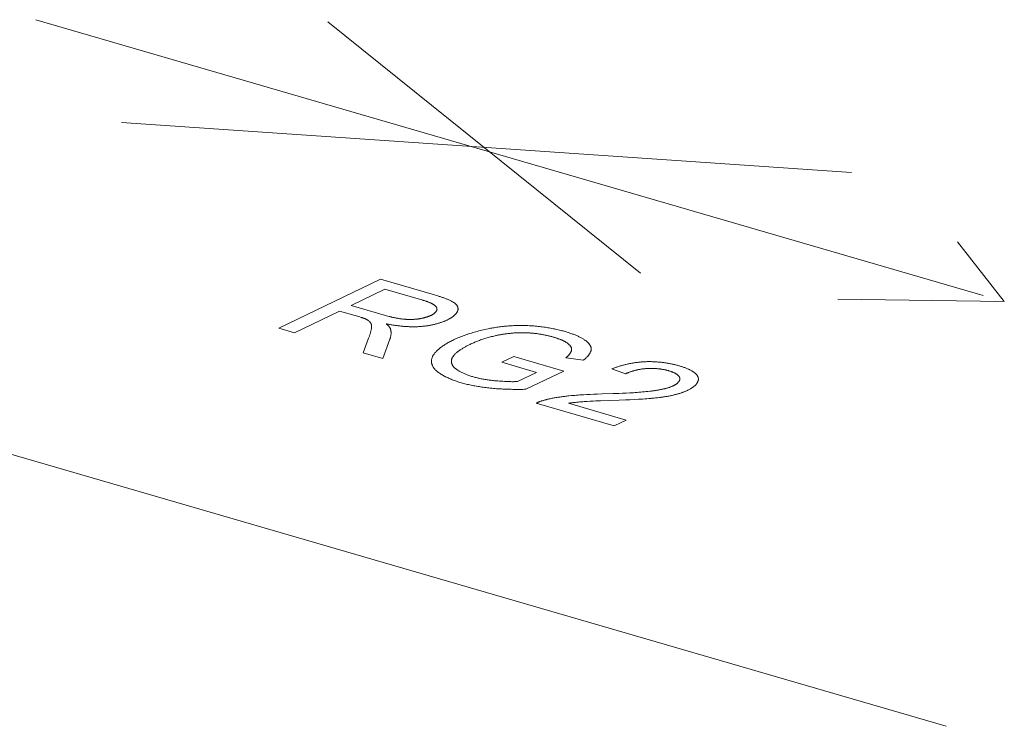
# Model space of a CAD drawing. Header units: millimetres. Extents: x 3925 to 5043, y -86 to 778.
# Tile 264 of 439: x 4915.62 to 4919.28, y 158.79 to 161.41. Entities that reach past the tile are written whole.
import ezdxf

# ---------------------------------------------------------------- set-up
doc = ezdxf.new("R2010")
doc.units = ezdxf.units.MM
doc.header["$LTSCALE"] = 46.255
doc.layers.add('H30K-TOP-COVDXF_CONTINUOUS_LINE', color=7, linetype='CONTINUOUS')

msp = doc.modelspace()

# ---------------------------------------------------------------- linework, layer by layer
at = {"layer": 'H30K-TOP-COVDXF_CONTINUOUS_LINE', "color": 7, "linetype": 'Continuous', "lineweight": 0}
for p, q in [((4915.683, 161.4093), (4919.2008, 160.3861)), ((4916.7677, 161.401), (4917.9279, 160.4684)), ((4918.7116, 160.8426), (4916.0007, 161.0279)), ((4919.1045, 160.5855), (4919.2787, 160.3635)), ((4913.3925, 160.4363), (4919.0631, 158.7869)), ((4916.585, 160.2639), (4916.9631, 160.4461)), ((4916.9631, 160.4461), (4917.1632, 160.3879)), ((4916.9793, 160.4091), (4916.8542, 160.3488)), ((4917.1632, 160.3879), (4917.1692, 160.3861)), ((4917.1692, 160.3861), (4917.1751, 160.3843)), ((4916.8542, 160.3488), (4916.9809, 160.312)), ((4919.2787, 160.3635), (4918.661, 160.3717)), ((4916.8108, 160.3279), (4916.6429, 160.247)), ((4916.8858, 160.3062), (4916.8108, 160.3279)), ((4916.8883, 160.3054), (4916.8858, 160.3062)), ((4916.9809, 160.312), (4916.9854, 160.3107)), ((4916.9854, 160.3107), (4916.99, 160.3094)), ((4916.99, 160.3094), (4916.9947, 160.3081)), ((4916.6429, 160.247), (4916.585, 160.2639)), ((4916.898, 160.1729), (4916.9187, 160.2276)), ((4916.9975, 160.2234), (4916.9708, 160.1517)), ((4916.9708, 160.1517), (4916.898, 160.1729)), ((4917.4129, 160.1377), (4917.4573, 160.1591)), ((4917.4573, 160.1591), (4917.643, 160.1052)), ((4917.7159, 160.1454), (4917.6513, 160.1546)), ((4917.5417, 160.1002), (4917.4129, 160.1377)), ((4917.4713, 160.0663), (4917.5417, 160.1002)), ((4917.643, 160.1052), (4917.5027, 160.0376)), ((4917.8717, 160.0948), (4917.8213, 160.1132)), ((4917.3931, 160.069), (4917.3989, 160.0685)), ((4917.3989, 160.0685), (4917.4048, 160.068)), ((4917.4048, 160.068), (4917.4107, 160.0676)), ((4917.4107, 160.0676), (4917.4167, 160.0672)), ((4917.4167, 160.0672), (4917.4226, 160.0668)), ((4917.7031, 160.0167), (4917.7158, 160.0175)), ((4917.7158, 160.0175), (4917.7286, 160.0182)), ((4917.7286, 160.0182), (4917.7414, 160.0188)), ((4917.7414, 160.0188), (4917.7542, 160.0194)), ((4917.7542, 160.0194), (4917.767, 160.0199)), ((4917.767, 160.0199), (4917.7862, 160.0205)), ((4917.7862, 160.0205), (4917.8267, 160.0217)), ((4917.8267, 160.0217), (4917.8472, 160.0224)), ((4917.8472, 160.0224), (4917.8609, 160.0229)), ((4917.8609, 160.0229), (4917.8746, 160.0235)), ((4917.8746, 160.0235), (4917.8882, 160.0242)), ((4917.8882, 160.0242), (4917.9018, 160.025)), ((4917.8301, 159.9017), (4917.5407, 159.9859)), ((4917.6601, 159.9857), (4917.8748, 159.9232)), ((4917.6918, 159.9898), (4917.6865, 159.9892)), ((4917.6972, 159.9903), (4917.6918, 159.9898)), ((4917.7026, 159.9907), (4917.6972, 159.9903)), ((4917.708, 159.9912), (4917.7026, 159.9907)), ((4917.7408, 159.9933), (4917.7298, 159.9927)), ((4917.7517, 159.9938), (4917.7408, 159.9933)), ((4917.7627, 159.9942), (4917.7517, 159.9938)), ((4917.7792, 159.9948), (4917.7627, 159.9942)), ((4917.8121, 159.9959), (4917.7792, 159.9948)), ((4917.8491, 159.9972), (4917.8121, 159.9959)), ((4917.8728, 159.9981), (4917.8491, 159.9972)), ((4917.8886, 159.9988), (4917.8728, 159.9981)), ((4917.9043, 159.9996), (4917.8886, 159.9988)), ((4917.9201, 160.0005), (4917.9043, 159.9996)), ((4917.9358, 160.0015), (4917.9201, 160.0005)), ((4917.9839, 160.0057), (4917.9772, 160.005)), ((4917.9906, 160.0064), (4917.9839, 160.0057)), ((4917.9973, 160.0072), (4917.9906, 160.0064)), ((4917.8748, 159.9232), (4917.8301, 159.9017))]:
    msp.add_line(p, q, dxfattribs=at)
for points in [[(4917.1718, 160.3398), (4917.1714, 160.3406), (4917.171, 160.3415), (4917.1705, 160.3424), (4917.1699, 160.3433), (4917.1693, 160.3441), (4917.1686, 160.3449), (4917.1679, 160.3458), (4917.167, 160.3466), (4917.1662, 160.3474), (4917.1652, 160.3482), (4917.1642, 160.349), (4917.1632, 160.3498), (4917.1621, 160.3506), (4917.161, 160.3514), (4917.1598, 160.3521), (4917.1585, 160.3529), (4917.1572, 160.3536), (4917.1559, 160.3544), (4917.1545, 160.3551), (4917.1531, 160.3558), (4917.1517, 160.3565), (4917.1502, 160.3572), (4917.1487, 160.3579), (4917.1472, 160.3586), (4917.1456, 160.3593), (4917.144, 160.3599), (4917.1424, 160.3606), (4917.1407, 160.3612), (4917.139, 160.3619), (4917.1373, 160.3625), (4917.1356, 160.3631), (4917.1339, 160.3637), (4917.1322, 160.3643), (4917.1304, 160.3649), (4917.1286, 160.3655), (4917.1268, 160.3661), (4917.125, 160.3666), (4917.1233, 160.3672), (4917.1215, 160.3677), (4917.1196, 160.3683), (4916.9793, 160.4091)], [(4917.1751, 160.3843), (4917.181, 160.3825), (4917.1839, 160.3815), (4917.1868, 160.3806), (4917.1897, 160.3796), (4917.1925, 160.3787), (4917.1953, 160.3777), (4917.1981, 160.3767), (4917.2009, 160.3757), (4917.2036, 160.3747), (4917.2063, 160.3737), (4917.2089, 160.3726), (4917.2115, 160.3716), (4917.214, 160.3705), (4917.2165, 160.3694), (4917.2189, 160.3683), (4917.2213, 160.3672), (4917.2236, 160.3661), (4917.2258, 160.3649), (4917.228, 160.3637), (4917.2301, 160.3625), (4917.2322, 160.3613), (4917.2342, 160.3601), (4917.2361, 160.3589)], [(4917.1502, 160.312), (4917.1515, 160.3126), (4917.1528, 160.3133), (4917.154, 160.314), (4917.1553, 160.3147), (4917.1564, 160.3154), (4917.1576, 160.3161), (4917.1587, 160.3168), (4917.1598, 160.3176), (4917.1608, 160.3183), (4917.1618, 160.3191), (4917.1627, 160.3198), (4917.1636, 160.3206), (4917.1645, 160.3214), (4917.1653, 160.3221), (4917.1661, 160.3229), (4917.1669, 160.3237), (4917.1676, 160.3245), (4917.1682, 160.3253), (4917.1688, 160.3261), (4917.1694, 160.3269), (4917.1699, 160.3278), (4917.1704, 160.3286), (4917.1708, 160.3294), (4917.1712, 160.3302), (4917.1715, 160.331), (4917.1718, 160.3318), (4917.172, 160.3326), (4917.1722, 160.3334), (4917.1723, 160.3343), (4917.1724, 160.3351), (4917.1725, 160.3359), (4917.1724, 160.3366), (4917.1724, 160.3374), (4917.1722, 160.3382), (4917.172, 160.339), (4917.1718, 160.3398)], [(4917.2361, 160.3589), (4917.2373, 160.358), (4917.2384, 160.3571), (4917.2395, 160.3563), (4917.2406, 160.3554), (4917.2416, 160.3544), (4917.2425, 160.3535), (4917.2434, 160.3526), (4917.2442, 160.3516), (4917.245, 160.3507), (4917.2458, 160.3497), (4917.2464, 160.3488), (4917.2471, 160.3478), (4917.2476, 160.3468), (4917.2482, 160.3458), (4917.2486, 160.3448), (4917.249, 160.3438), (4917.2494, 160.3428), (4917.2497, 160.3417), (4917.25, 160.3407), (4917.2502, 160.3397), (4917.2503, 160.3387), (4917.2505, 160.3376), (4917.2505, 160.3366), (4917.2505, 160.3356), (4917.2505, 160.3345), (4917.2504, 160.3335), (4917.2502, 160.3325), (4917.25, 160.3314), (4917.2497, 160.3304), (4917.2494, 160.3294), (4917.2491, 160.3284), (4917.2487, 160.3274)], [(4916.9084, 160.2982), (4916.9074, 160.2987), (4916.9063, 160.2991), (4916.9052, 160.2996), (4916.9041, 160.3), (4916.903, 160.3005), (4916.9019, 160.3009), (4916.9007, 160.3013), (4916.8995, 160.3018), (4916.8983, 160.3022), (4916.8971, 160.3026), (4916.8959, 160.303), (4916.8947, 160.3034), (4916.8934, 160.3038), (4916.8922, 160.3042), (4916.8909, 160.3046), (4916.8883, 160.3054)], [(4916.9947, 160.3081), (4916.997, 160.3075), (4916.9994, 160.3069), (4917.0017, 160.3063), (4917.0041, 160.3057), (4917.0065, 160.3052), (4917.009, 160.3046), (4917.0114, 160.304), (4917.0139, 160.3035), (4917.0164, 160.303), (4917.0189, 160.3024), (4917.0214, 160.302), (4917.024, 160.3015), (4917.0265, 160.301), (4917.0291, 160.3006), (4917.0317, 160.3001), (4917.0344, 160.2997), (4917.037, 160.2993), (4917.0397, 160.299), (4917.0424, 160.2986), (4917.0452, 160.2983), (4917.0479, 160.298)], [(4917.1047, 160.299), (4917.1065, 160.2993), (4917.1083, 160.2996), (4917.1102, 160.2999), (4917.112, 160.3003), (4917.1138, 160.3006), (4917.1156, 160.301), (4917.1174, 160.3013), (4917.1192, 160.3017), (4917.1209, 160.3021), (4917.1227, 160.3026), (4917.1244, 160.303), (4917.1261, 160.3034), (4917.1278, 160.3039), (4917.1295, 160.3044), (4917.1311, 160.3048), (4917.1328, 160.3053), (4917.1344, 160.3058), (4917.1359, 160.3063), (4917.1375, 160.3069), (4917.139, 160.3074), (4917.1405, 160.3079), (4917.142, 160.3085), (4917.1434, 160.309), (4917.1449, 160.3096), (4917.1462, 160.3102), (4917.1476, 160.3108), (4917.1489, 160.3114), (4917.1502, 160.312)], [(4917.2487, 160.3274), (4917.2481, 160.3261), (4917.2475, 160.3249), (4917.2468, 160.3236), (4917.246, 160.3224), (4917.2452, 160.3212), (4917.2443, 160.3199), (4917.2434, 160.3187), (4917.2423, 160.3175), (4917.2412, 160.3162), (4917.2401, 160.315), (4917.2389, 160.3138), (4917.2376, 160.3126), (4917.2363, 160.3114), (4917.2349, 160.3102), (4917.2334, 160.309), (4917.2319, 160.3078), (4917.2304, 160.3067), (4917.2288, 160.3055), (4917.2271, 160.3044), (4917.2254, 160.3032), (4917.2236, 160.3021), (4917.2218, 160.301), (4917.22, 160.2999), (4917.218, 160.2988), (4917.2161, 160.2977), (4917.2141, 160.2967), (4917.212, 160.2956), (4917.21, 160.2946)], [(4916.9248, 160.2856), (4916.9243, 160.2862), (4916.9238, 160.2868), (4916.9233, 160.2874), (4916.9227, 160.288), (4916.9222, 160.2885), (4916.9216, 160.2891), (4916.921, 160.2897), (4916.9204, 160.2903), (4916.9197, 160.2908), (4916.9191, 160.2914), (4916.9184, 160.2919), (4916.9177, 160.2925), (4916.9169, 160.293), (4916.9162, 160.2936), (4916.9154, 160.2941), (4916.9146, 160.2946), (4916.9138, 160.2952), (4916.913, 160.2957), (4916.9121, 160.2962), (4916.9112, 160.2967), (4916.9103, 160.2972), (4916.9094, 160.2977), (4916.9084, 160.2982)], [(4916.9187, 160.2276), (4916.9196, 160.2301), (4916.9204, 160.2326), (4916.9213, 160.2351), (4916.9222, 160.2375), (4916.923, 160.24), (4916.9238, 160.2425), (4916.9246, 160.245), (4916.9253, 160.2475), (4916.926, 160.25), (4916.9266, 160.2525), (4916.9272, 160.2549), (4916.9278, 160.2574), (4916.9283, 160.2599), (4916.9287, 160.2624), (4916.9291, 160.2649)], [(4916.9291, 160.2649), (4916.9291, 160.2656), (4916.9292, 160.2664), (4916.9293, 160.2671), (4916.9293, 160.2679), (4916.9294, 160.2686), (4916.9294, 160.2694), (4916.9294, 160.2702), (4916.9295, 160.2709), (4916.9294, 160.2717), (4916.9294, 160.2724), (4916.9294, 160.2732), (4916.9293, 160.2739), (4916.9293, 160.2747), (4916.9292, 160.2754), (4916.929, 160.2762), (4916.9289, 160.2769), (4916.9287, 160.2777), (4916.9285, 160.2784), (4916.9283, 160.2792), (4916.928, 160.2799), (4916.9278, 160.2806), (4916.9274, 160.2813), (4916.9271, 160.2821), (4916.9267, 160.2828), (4916.9263, 160.2835), (4916.9258, 160.2842), (4916.9253, 160.2849), (4916.9248, 160.2856)], [(4917.1119, 160.2707), (4917.1084, 160.2704), (4917.1048, 160.2702), (4917.1013, 160.27), (4917.0978, 160.2699), (4917.0942, 160.2698), (4917.0907, 160.2697), (4917.0872, 160.2696), (4917.0836, 160.2696), (4917.0801, 160.2697), (4917.0766, 160.2697), (4917.0731, 160.2698), (4917.0695, 160.2699), (4917.066, 160.2701), (4917.0625, 160.2702), (4917.059, 160.2704), (4917.0555, 160.2707), (4917.0521, 160.2709), (4917.0486, 160.2712), (4917.0452, 160.2715), (4917.0417, 160.2718), (4917.0383, 160.2722), (4917.0349, 160.2726), (4917.0315, 160.273), (4917.0281, 160.2734), (4917.0248, 160.2738), (4917.0215, 160.2743), (4917.0182, 160.2747), (4917.0149, 160.2752), (4917.0116, 160.2757), (4917.0084, 160.2762), (4917.0052, 160.2768), (4917.002, 160.2773), (4916.9989, 160.2779), (4916.9958, 160.2785), (4916.9927, 160.279), (4916.9897, 160.2796), (4916.9866, 160.2802), (4916.9837, 160.2809)], [(4916.9837, 160.2809), (4916.9845, 160.2801), (4916.9854, 160.2794), (4916.9862, 160.2787), (4916.9871, 160.2779), (4916.9879, 160.2772), (4916.9887, 160.2764), (4916.9895, 160.2757), (4916.9903, 160.2749), (4916.991, 160.2742), (4916.9918, 160.2734), (4916.9925, 160.2727), (4916.9932, 160.2719), (4916.9939, 160.2711), (4916.9946, 160.2704), (4916.9952, 160.2696), (4916.9958, 160.2688), (4916.9964, 160.268), (4916.9969, 160.2673), (4916.9974, 160.2665), (4916.9979, 160.2657), (4916.9984, 160.2649), (4916.9988, 160.2641), (4916.9992, 160.2633), (4916.9995, 160.2625), (4916.9998, 160.2617)], [(4917.0479, 160.298), (4917.0496, 160.2978), (4917.0513, 160.2977), (4917.053, 160.2975), (4917.0547, 160.2974), (4917.0564, 160.2973), (4917.0582, 160.2972), (4917.0599, 160.2971), (4917.0617, 160.297), (4917.0635, 160.2969), (4917.0653, 160.2968), (4917.0671, 160.2968), (4917.0689, 160.2968), (4917.0707, 160.2967), (4917.0725, 160.2967), (4917.0743, 160.2967), (4917.0761, 160.2968), (4917.0779, 160.2968), (4917.0797, 160.2968), (4917.0816, 160.2969), (4917.0834, 160.297), (4917.0852, 160.2971), (4917.087, 160.2972), (4917.0888, 160.2973), (4917.0906, 160.2974), (4917.0924, 160.2976), (4917.0942, 160.2977), (4917.096, 160.2979), (4917.0977, 160.2981), (4917.0995, 160.2983), (4917.1012, 160.2985), (4917.1029, 160.2988), (4917.1047, 160.299)], [(4917.21, 160.2946), (4917.2078, 160.2936), (4917.2055, 160.2926), (4917.2033, 160.2916), (4917.2009, 160.2906), (4917.1985, 160.2896), (4917.196, 160.2887), (4917.1935, 160.2877), (4917.1909, 160.2868), (4917.1883, 160.2859), (4917.1856, 160.285), (4917.1829, 160.2841), (4917.1801, 160.2833), (4917.1773, 160.2825), (4917.1744, 160.2816), (4917.1715, 160.2809), (4917.1686, 160.2801), (4917.1657, 160.2793), (4917.1627, 160.2786), (4917.1596, 160.2779), (4917.1566, 160.2772), (4917.1535, 160.2766), (4917.1504, 160.276), (4917.1473, 160.2754), (4917.1441, 160.2748), (4917.1409, 160.2743), (4917.1378, 160.2737), (4917.1346, 160.2732), (4917.1313, 160.2728), (4917.1281, 160.2724), (4917.1249, 160.272), (4917.1216, 160.2716), (4917.1184, 160.2713), (4917.1151, 160.271), (4917.1119, 160.2707)], [(4917.3622, 160.2622), (4917.3666, 160.263), (4917.3711, 160.2639), (4917.3757, 160.2647), (4917.3802, 160.2655), (4917.3848, 160.2663), (4917.3895, 160.267), (4917.3942, 160.2677), (4917.3989, 160.2684), (4917.4037, 160.2691), (4917.4084, 160.2697), (4917.4133, 160.2703), (4917.4181, 160.2708), (4917.4229, 160.2713), (4917.4278, 160.2718), (4917.4327, 160.2722), (4917.4376, 160.2726), (4917.4424, 160.273), (4917.4473, 160.2733), (4917.4522, 160.2736), (4917.4571, 160.2739), (4917.462, 160.2741), (4917.4669, 160.2743), (4917.4718, 160.2744), (4917.4767, 160.2745), (4917.4815, 160.2746), (4917.4864, 160.2746), (4917.4912, 160.2745), (4917.496, 160.2745), (4917.5007, 160.2744), (4917.5054, 160.2742), (4917.5101, 160.274)], [(4917.5101, 160.274), (4917.5156, 160.2737), (4917.521, 160.2734), (4917.5264, 160.2731), (4917.5318, 160.2726), (4917.5372, 160.2722), (4917.5425, 160.2717), (4917.5478, 160.2711), (4917.553, 160.2706), (4917.5583, 160.2699), (4917.5635, 160.2693), (4917.5686, 160.2686), (4917.5737, 160.2678), (4917.5788, 160.2671), (4917.5838, 160.2662), (4917.5888, 160.2654), (4917.5937, 160.2645), (4917.5986, 160.2636), (4917.6035, 160.2626), (4917.6083, 160.2617), (4917.613, 160.2607), (4917.6177, 160.2596), (4917.6223, 160.2586), (4917.6269, 160.2575), (4917.6314, 160.2563), (4917.6359, 160.2552), (4917.6403, 160.254), (4917.6446, 160.2528), (4917.6489, 160.2516)], [(4916.9998, 160.2617), (4917.0003, 160.2599), (4917.0007, 160.2581), (4917.0011, 160.2563), (4917.0014, 160.2545), (4917.0016, 160.2527), (4917.0018, 160.2508), (4917.0019, 160.249), (4917.0019, 160.2472), (4917.0019, 160.2454), (4917.0018, 160.2436), (4917.0017, 160.2417), (4917.0015, 160.2399), (4917.0013, 160.2381), (4917.001, 160.2362), (4917.0006, 160.2344), (4917.0002, 160.2326), (4916.9998, 160.2307), (4916.9993, 160.2289), (4916.9987, 160.2271), (4916.9981, 160.2252), (4916.9975, 160.2234)], [(4917.2323, 160.2203), (4917.2366, 160.2223), (4917.241, 160.2243), (4917.2454, 160.2263), (4917.25, 160.2283), (4917.2546, 160.2302), (4917.2593, 160.2321), (4917.2641, 160.234), (4917.269, 160.2358), (4917.274, 160.2377), (4917.279, 160.2394), (4917.2841, 160.2412), (4917.2893, 160.2429), (4917.2946, 160.2446), (4917.2999, 160.2463), (4917.3053, 160.2479), (4917.3107, 160.2495), (4917.3162, 160.2511), (4917.3218, 160.2526), (4917.3274, 160.2541), (4917.3331, 160.2555), (4917.3388, 160.257), (4917.3446, 160.2583), (4917.3504, 160.2596), (4917.3563, 160.2609), (4917.3622, 160.2622)], [(4917.3881, 160.2362), (4917.3837, 160.2352), (4917.3793, 160.2341), (4917.375, 160.233), (4917.3707, 160.2319), (4917.3665, 160.2307), (4917.3623, 160.2295), (4917.3582, 160.2283), (4917.3541, 160.2271), (4917.35, 160.2258), (4917.346, 160.2245), (4917.342, 160.2232), (4917.3381, 160.2219), (4917.3342, 160.2206), (4917.3304, 160.2192), (4917.3267, 160.2178), (4917.3229, 160.2164), (4917.3193, 160.2149), (4917.3157, 160.2135), (4917.3121, 160.212), (4917.3086, 160.2105), (4917.3052, 160.209), (4917.3018, 160.2075), (4917.2985, 160.206), (4917.2952, 160.2044)], [(4917.4531, 160.2462), (4917.45, 160.2459), (4917.447, 160.2456), (4917.4439, 160.2453), (4917.4409, 160.245), (4917.4378, 160.2447), (4917.4348, 160.2443), (4917.4318, 160.2439), (4917.4287, 160.2435), (4917.4257, 160.2431), (4917.4227, 160.2427), (4917.4198, 160.2422), (4917.4168, 160.2418), (4917.4138, 160.2413), (4917.4109, 160.2408), (4917.408, 160.2403), (4917.4051, 160.2397), (4917.4022, 160.2392), (4917.3993, 160.2386), (4917.3965, 160.238), (4917.3936, 160.2375), (4917.3908, 160.2368), (4917.3881, 160.2362)], [(4917.5273, 160.2458), (4917.5247, 160.246), (4917.522, 160.2462), (4917.5193, 160.2464), (4917.5167, 160.2466), (4917.514, 160.2468), (4917.5112, 160.2469), (4917.5085, 160.2471), (4917.5058, 160.2472), (4917.503, 160.2473), (4917.5003, 160.2474), (4917.4975, 160.2475), (4917.4947, 160.2475), (4917.492, 160.2476), (4917.4892, 160.2476), (4917.4864, 160.2476), (4917.4836, 160.2476), (4917.4808, 160.2476), (4917.478, 160.2475), (4917.4753, 160.2474), (4917.4725, 160.2474), (4917.4697, 160.2473), (4917.4669, 160.2471), (4917.4641, 160.247), (4917.4614, 160.2468), (4917.4586, 160.2466), (4917.4558, 160.2464), (4917.4531, 160.2462)], [(4917.6064, 160.2309), (4917.6038, 160.2316), (4917.6012, 160.2324), (4917.5985, 160.2331), (4917.5958, 160.2338), (4917.5931, 160.2345), (4917.5904, 160.2352), (4917.5876, 160.2359), (4917.5849, 160.2366), (4917.582, 160.2372), (4917.5792, 160.2378), (4917.5763, 160.2385), (4917.5735, 160.2391), (4917.5705, 160.2397), (4917.5676, 160.2402), (4917.5646, 160.2408), (4917.5617, 160.2413), (4917.5586, 160.2418), (4917.5556, 160.2423), (4917.5526, 160.2428), (4917.5495, 160.2433), (4917.5464, 160.2437), (4917.5432, 160.2441), (4917.5401, 160.2445), (4917.5369, 160.2449), (4917.5337, 160.2452), (4917.5305, 160.2455), (4917.5273, 160.2458)], [(4917.6568, 160.2086), (4917.6553, 160.2096), (4917.6538, 160.2107), (4917.6522, 160.2117), (4917.6506, 160.2127), (4917.6489, 160.2137), (4917.6472, 160.2147), (4917.6454, 160.2157), (4917.6436, 160.2166), (4917.6417, 160.2176), (4917.6398, 160.2185), (4917.6378, 160.2194), (4917.6358, 160.2204), (4917.6337, 160.2213), (4917.6317, 160.2221), (4917.6295, 160.223), (4917.6274, 160.2239), (4917.6252, 160.2247), (4917.6229, 160.2255), (4917.6206, 160.2263), (4917.6183, 160.2271), (4917.616, 160.2279), (4917.6136, 160.2287), (4917.6112, 160.2294), (4917.6088, 160.2302), (4917.6064, 160.2309)], [(4917.6489, 160.2516), (4917.6524, 160.2506), (4917.6558, 160.2495), (4917.6592, 160.2485), (4917.6626, 160.2474), (4917.6659, 160.2463), (4917.6692, 160.2451), (4917.6725, 160.244), (4917.6757, 160.2428), (4917.6788, 160.2417), (4917.6819, 160.2405), (4917.685, 160.2392), (4917.688, 160.238), (4917.6909, 160.2367), (4917.6938, 160.2355), (4917.6967, 160.2342), (4917.6995, 160.2329), (4917.7022, 160.2315), (4917.7048, 160.2302), (4917.7074, 160.2288), (4917.7099, 160.2274), (4917.7124, 160.226), (4917.7148, 160.2246), (4917.7171, 160.2232), (4917.7193, 160.2217), (4917.7215, 160.2202)], [(4917.1584, 160.1639), (4917.1599, 160.1661), (4917.1614, 160.1683), (4917.1631, 160.1705), (4917.1649, 160.1728), (4917.1668, 160.175), (4917.1688, 160.1772), (4917.1709, 160.1794), (4917.1731, 160.1816), (4917.1754, 160.1837), (4917.1779, 160.1859), (4917.1804, 160.1881), (4917.183, 160.1902), (4917.1857, 160.1923), (4917.1885, 160.1944), (4917.1914, 160.1965), (4917.1944, 160.1986), (4917.1974, 160.2007), (4917.2006, 160.2027), (4917.2038, 160.2048), (4917.2071, 160.2068), (4917.2105, 160.2088), (4917.214, 160.2108), (4917.2175, 160.2127), (4917.2211, 160.2146), (4917.2248, 160.2165), (4917.2285, 160.2184), (4917.2323, 160.2203)], [(4917.2952, 160.2044), (4917.2924, 160.203), (4917.2895, 160.2016), (4917.2867, 160.2002), (4917.2839, 160.1987), (4917.2812, 160.1973), (4917.2785, 160.1958), (4917.2758, 160.1944), (4917.2732, 160.1929), (4917.2706, 160.1914), (4917.2681, 160.1899), (4917.2656, 160.1884), (4917.2631, 160.1868), (4917.2608, 160.1853), (4917.2584, 160.1837), (4917.2562, 160.1822), (4917.2539, 160.1806), (4917.2518, 160.179), (4917.2497, 160.1774), (4917.2477, 160.1758), (4917.2458, 160.1742), (4917.2439, 160.1726), (4917.2421, 160.171), (4917.2404, 160.1694), (4917.2388, 160.1677), (4917.2372, 160.1661), (4917.2357, 160.1644), (4917.2343, 160.1628), (4917.2331, 160.1611), (4917.2319, 160.1594), (4917.2308, 160.1578)], [(4917.6721, 160.1837), (4917.6723, 160.1845), (4917.6723, 160.1854), (4917.6723, 160.1863), (4917.6723, 160.1872), (4917.6722, 160.188), (4917.672, 160.1889), (4917.6719, 160.1898), (4917.6716, 160.1906), (4917.6713, 160.1915), (4917.671, 160.1924), (4917.6707, 160.1932), (4917.6702, 160.1941), (4917.6698, 160.1949), (4917.6693, 160.1958), (4917.6688, 160.1966), (4917.6682, 160.1975), (4917.6676, 160.1983), (4917.6669, 160.1991), (4917.6663, 160.1999), (4917.6656, 160.2008), (4917.6648, 160.2016), (4917.664, 160.2024), (4917.6632, 160.2032), (4917.6624, 160.204), (4917.6615, 160.2048), (4917.6606, 160.2055), (4917.6597, 160.2063), (4917.6587, 160.2071), (4917.6578, 160.2078), (4917.6568, 160.2086)], [(4917.7215, 160.2202), (4917.723, 160.2191), (4917.7245, 160.218), (4917.7259, 160.2169), (4917.7273, 160.2158), (4917.7287, 160.2147), (4917.73, 160.2135), (4917.7313, 160.2123), (4917.7325, 160.2112), (4917.7337, 160.21), (4917.7348, 160.2088), (4917.7359, 160.2076), (4917.7369, 160.2064), (4917.7379, 160.2052), (4917.7388, 160.2039), (4917.7396, 160.2027), (4917.7404, 160.2015), (4917.7411, 160.2002), (4917.7418, 160.199), (4917.7424, 160.1977), (4917.743, 160.1964), (4917.7434, 160.1952), (4917.7438, 160.1939), (4917.7442, 160.1926), (4917.7444, 160.1913), (4917.7446, 160.19), (4917.7448, 160.1888), (4917.7448, 160.1875), (4917.7448, 160.1862), (4917.7447, 160.1849)], [(4917.169, 160.1075), (4917.1672, 160.1092), (4917.1655, 160.1109), (4917.164, 160.1127), (4917.1625, 160.1144), (4917.1611, 160.1162), (4917.1598, 160.118), (4917.1586, 160.1199), (4917.1575, 160.1217), (4917.1565, 160.1235), (4917.1556, 160.1254), (4917.1547, 160.1273), (4917.154, 160.1292), (4917.1534, 160.1311), (4917.1529, 160.133), (4917.1525, 160.1349), (4917.1522, 160.1369), (4917.152, 160.1388), (4917.1518, 160.1407), (4917.1518, 160.1427), (4917.1519, 160.1446), (4917.1521, 160.1465), (4917.1524, 160.1485), (4917.1528, 160.1504), (4917.1533, 160.1524), (4917.1539, 160.1543), (4917.1546, 160.1562), (4917.1554, 160.1582), (4917.1563, 160.1601), (4917.1573, 160.162), (4917.1584, 160.1639)], [(4917.2308, 160.1578), (4917.2299, 160.1564), (4917.2292, 160.1551), (4917.2286, 160.1537), (4917.228, 160.1523), (4917.2274, 160.151), (4917.227, 160.1496), (4917.2266, 160.1482), (4917.2263, 160.1468), (4917.2261, 160.1454), (4917.2259, 160.1441), (4917.2258, 160.1427), (4917.2258, 160.1413), (4917.2258, 160.1399), (4917.226, 160.1385), (4917.2262, 160.1372), (4917.2264, 160.1358), (4917.2267, 160.1344), (4917.2272, 160.1331), (4917.2276, 160.1317), (4917.2282, 160.1304), (4917.2288, 160.129), (4917.2295, 160.1277), (4917.2302, 160.1264), (4917.2311, 160.1251), (4917.232, 160.1238), (4917.233, 160.1225), (4917.234, 160.1213), (4917.2351, 160.12), (4917.2363, 160.1188), (4917.2376, 160.1176), (4917.2389, 160.1164)], [(4917.6513, 160.1546), (4917.6524, 160.1556), (4917.6535, 160.1566), (4917.6546, 160.1577), (4917.6557, 160.1587), (4917.6567, 160.1597), (4917.6578, 160.1607), (4917.6588, 160.1617), (4917.6598, 160.1628), (4917.6607, 160.1638), (4917.6617, 160.1648), (4917.6626, 160.1658), (4917.6634, 160.1669), (4917.6643, 160.1679), (4917.6651, 160.169), (4917.6659, 160.17), (4917.6666, 160.1711), (4917.6673, 160.1721), (4917.668, 160.1731), (4917.6686, 160.1742), (4917.6692, 160.1752), (4917.6697, 160.1763), (4917.6702, 160.1773), (4917.6707, 160.1784), (4917.6711, 160.1795), (4917.6714, 160.1805), (4917.6717, 160.1816), (4917.672, 160.1826), (4917.6721, 160.1837)], [(4917.7447, 160.1849), (4917.7445, 160.1835), (4917.7442, 160.182), (4917.7439, 160.1806), (4917.7435, 160.1792), (4917.743, 160.1777), (4917.7424, 160.1763), (4917.7418, 160.1749), (4917.7411, 160.1734), (4917.7403, 160.172), (4917.7395, 160.1706), (4917.7386, 160.1691), (4917.7376, 160.1677), (4917.7366, 160.1663), (4917.7356, 160.1648), (4917.7345, 160.1634), (4917.7333, 160.162), (4917.7321, 160.1606), (4917.7308, 160.1592), (4917.7295, 160.1578), (4917.7281, 160.1564), (4917.7267, 160.155), (4917.7253, 160.1536), (4917.7238, 160.1522), (4917.7223, 160.1509), (4917.7208, 160.1495), (4917.7192, 160.1481), (4917.7176, 160.1468), (4917.7159, 160.1454)], [(4917.8213, 160.1132), (4917.8239, 160.1142), (4917.8266, 160.1153), (4917.8293, 160.1163), (4917.832, 160.1173), (4917.8349, 160.1183), (4917.8377, 160.1194), (4917.8406, 160.1203), (4917.8436, 160.1213), (4917.8466, 160.1223), (4917.8496, 160.1232), (4917.8527, 160.1241), (4917.8558, 160.1251), (4917.8589, 160.1259), (4917.8621, 160.1268), (4917.8654, 160.1277), (4917.8686, 160.1285), (4917.8719, 160.1293), (4917.8752, 160.1301), (4917.8785, 160.1309), (4917.8819, 160.1316), (4917.8853, 160.1323), (4917.8887, 160.133), (4917.8921, 160.1337), (4917.8956, 160.1343), (4917.8991, 160.135), (4917.9026, 160.1355), (4917.9061, 160.1361), (4917.9096, 160.1366), (4917.9131, 160.1371), (4917.9167, 160.1376), (4917.9203, 160.138), (4917.9238, 160.1384), (4917.9274, 160.1387), (4917.931, 160.1391), (4917.9346, 160.1393), (4917.9382, 160.1396), (4917.9418, 160.1398), (4917.9454, 160.14)], [(4917.9454, 160.14), (4917.9491, 160.1401), (4917.9528, 160.1402), (4917.9566, 160.1403), (4917.9603, 160.1403), (4917.964, 160.1403), (4917.9678, 160.1402), (4917.9715, 160.1401), (4917.9752, 160.14), (4917.9789, 160.1398), (4917.9826, 160.1396), (4917.9862, 160.1394), (4917.9899, 160.1392), (4917.9936, 160.1389), (4917.9972, 160.1386), (4918.0008, 160.1382), (4918.0044, 160.1378), (4918.008, 160.1374), (4918.0115, 160.137), (4918.015, 160.1365), (4918.0185, 160.136), (4918.022, 160.1355), (4918.0255, 160.135), (4918.0289, 160.1344), (4918.0323, 160.1339), (4918.0356, 160.1333), (4918.0389, 160.1326), (4918.0422, 160.132), (4918.0455, 160.1313), (4918.0487, 160.1306), (4918.0518, 160.1299), (4918.055, 160.1292), (4918.058, 160.1285), (4918.0611, 160.1277), (4918.0641, 160.1269), (4918.067, 160.1261), (4918.0699, 160.1253), (4918.0728, 160.1245)], [(4918.0728, 160.1245), (4918.0756, 160.1237), (4918.0784, 160.1228), (4918.0812, 160.1219), (4918.084, 160.121), (4918.0867, 160.1201), (4918.0894, 160.1191), (4918.0921, 160.1181), (4918.0947, 160.1171), (4918.0972, 160.1161), (4918.0998, 160.1151), (4918.1022, 160.114), (4918.1047, 160.1129), (4918.107, 160.1118), (4918.1094, 160.1107), (4918.1116, 160.1096), (4918.1138, 160.1084), (4918.116, 160.1073), (4918.118, 160.1061), (4918.1201, 160.1049), (4918.122, 160.1037), (4918.1239, 160.1024), (4918.1257, 160.1012), (4918.1274, 160.0999), (4918.129, 160.0986), (4918.1306, 160.0973), (4918.1321, 160.096), (4918.1335, 160.0947), (4918.1348, 160.0934), (4918.136, 160.0921), (4918.1372, 160.0907), (4918.1382, 160.0894), (4918.1391, 160.088), (4918.14, 160.0866), (4918.1407, 160.0852), (4918.1414, 160.0838), (4918.1419, 160.0824), (4918.1423, 160.081)], [(4917.2624, 160.0619), (4917.2579, 160.0632), (4917.2535, 160.0646), (4917.2492, 160.0659), (4917.245, 160.0674), (4917.2408, 160.0688), (4917.2366, 160.0703), (4917.2326, 160.0718), (4917.2286, 160.0733), (4917.2247, 160.0749), (4917.2208, 160.0765), (4917.217, 160.0781), (4917.2133, 160.0798), (4917.2097, 160.0814), (4917.2062, 160.0831), (4917.2027, 160.0849), (4917.1994, 160.0866), (4917.1961, 160.0884), (4917.193, 160.0902), (4917.1899, 160.092), (4917.1869, 160.0939), (4917.184, 160.0958), (4917.1813, 160.0977), (4917.1786, 160.0996), (4917.176, 160.1015), (4917.1736, 160.1035), (4917.1712, 160.1055), (4917.169, 160.1075)], [(4917.2389, 160.1164), (4917.2407, 160.1149), (4917.2425, 160.1134), (4917.2445, 160.1119), (4917.2465, 160.1105), (4917.2485, 160.109), (4917.2507, 160.1076), (4917.2529, 160.1062), (4917.2552, 160.1048), (4917.2576, 160.1035), (4917.26, 160.1021), (4917.2626, 160.1008), (4917.2651, 160.0995), (4917.2678, 160.0982), (4917.2705, 160.0969), (4917.2733, 160.0957), (4917.2761, 160.0945), (4917.279, 160.0933), (4917.282, 160.0921), (4917.285, 160.0909), (4917.2881, 160.0898), (4917.2912, 160.0887), (4917.2944, 160.0876), (4917.2976, 160.0866), (4917.3009, 160.0856), (4917.3043, 160.0846)], [(4917.3043, 160.0846), (4917.3075, 160.0836), (4917.3109, 160.0827), (4917.3143, 160.0818), (4917.3177, 160.081), (4917.3212, 160.0801), (4917.3247, 160.0793), (4917.3283, 160.0785), (4917.3319, 160.0778), (4917.3355, 160.077), (4917.3392, 160.0763), (4917.343, 160.0756), (4917.3468, 160.0749), (4917.3506, 160.0743), (4917.3544, 160.0737), (4917.3583, 160.0731), (4917.3622, 160.0725), (4917.3661, 160.072), (4917.3701, 160.0714), (4917.374, 160.071), (4917.378, 160.0705), (4917.3821, 160.0701), (4917.3861, 160.0696), (4917.3931, 160.069)], [(4917.9509, 160.1147), (4917.9485, 160.1146), (4917.9462, 160.1144), (4917.9438, 160.1141), (4917.9414, 160.1139), (4917.9391, 160.1136), (4917.9367, 160.1133), (4917.9344, 160.113), (4917.9321, 160.1126), (4917.9298, 160.1123), (4917.9275, 160.1119), (4917.9252, 160.1115), (4917.9229, 160.1111), (4917.9207, 160.1106), (4917.9184, 160.1101), (4917.9162, 160.1097), (4917.914, 160.1092), (4917.9118, 160.1086), (4917.9096, 160.1081), (4917.9075, 160.1075), (4917.9053, 160.107), (4917.9032, 160.1064), (4917.9011, 160.1058), (4917.8991, 160.1052), (4917.897, 160.1046), (4917.895, 160.1039), (4917.8931, 160.1033), (4917.8911, 160.1026), (4917.8892, 160.1019), (4917.8873, 160.1013), (4917.8854, 160.1006), (4917.8836, 160.0999), (4917.8818, 160.0992), (4917.88, 160.0984), (4917.8783, 160.0977), (4917.8766, 160.097), (4917.8749, 160.0962), (4917.8733, 160.0955), (4917.8717, 160.0948)], [(4918.0332, 160.1064), (4918.0314, 160.1069), (4918.0295, 160.1074), (4918.0276, 160.1079), (4918.0257, 160.1084), (4918.0237, 160.1088), (4918.0218, 160.1093), (4918.0197, 160.1097), (4918.0177, 160.1102), (4918.0156, 160.1106), (4918.0135, 160.111), (4918.0114, 160.1113), (4918.0092, 160.1117), (4918.007, 160.1121), (4918.0048, 160.1124), (4918.0026, 160.1127), (4918.0004, 160.113), (4917.9981, 160.1133), (4917.9958, 160.1136), (4917.9935, 160.1138), (4917.9912, 160.1141), (4917.9889, 160.1143), (4917.9866, 160.1145), (4917.9842, 160.1146), (4917.9819, 160.1148), (4917.9795, 160.1149), (4917.9771, 160.115), (4917.9747, 160.1151), (4917.9724, 160.1152), (4917.97, 160.1152), (4917.9676, 160.1152), (4917.9652, 160.1152), (4917.9628, 160.1152), (4917.9604, 160.1152), (4917.958, 160.1151), (4917.9557, 160.115), (4917.9533, 160.1149), (4917.9509, 160.1147)], [(4918.0738, 160.0799), (4918.0735, 160.0808), (4918.0732, 160.0817), (4918.0728, 160.0825), (4918.0724, 160.0834), (4918.0719, 160.0842), (4918.0713, 160.0851), (4918.0707, 160.086), (4918.0701, 160.0868), (4918.0693, 160.0876), (4918.0685, 160.0885), (4918.0677, 160.0893), (4918.0668, 160.0901), (4918.0659, 160.0909), (4918.0649, 160.0917), (4918.0638, 160.0925), (4918.0628, 160.0933), (4918.0616, 160.094), (4918.0604, 160.0948), (4918.0592, 160.0955), (4918.058, 160.0963), (4918.0567, 160.097), (4918.0553, 160.0977), (4918.0539, 160.0984), (4918.0525, 160.0991), (4918.0511, 160.0998), (4918.0496, 160.1005), (4918.0481, 160.1011), (4918.0465, 160.1018), (4918.045, 160.1024), (4918.0433, 160.103), (4918.0417, 160.1036), (4918.04, 160.1042), (4918.0384, 160.1048), (4918.0367, 160.1053), (4918.0349, 160.1058), (4918.0332, 160.1064)], [(4917.3704, 160.0419), (4917.365, 160.0425), (4917.3597, 160.0431), (4917.3544, 160.0437), (4917.3492, 160.0444), (4917.344, 160.0451), (4917.3388, 160.0458), (4917.3337, 160.0466), (4917.3286, 160.0474), (4917.3235, 160.0482), (4917.3185, 160.0491), (4917.3135, 160.0499), (4917.3086, 160.0509), (4917.3037, 160.0518), (4917.2989, 160.0528), (4917.2941, 160.0539), (4917.2894, 160.0549), (4917.2847, 160.056), (4917.2801, 160.0571), (4917.2756, 160.0583), (4917.2711, 160.0595), (4917.2667, 160.0607), (4917.2624, 160.0619)], [(4917.4226, 160.0668), (4917.4256, 160.0666), (4917.4286, 160.0665), (4917.4317, 160.0664), (4917.4347, 160.0663), (4917.4377, 160.0662), (4917.4407, 160.0661), (4917.4438, 160.066), (4917.4468, 160.066), (4917.4499, 160.0659), (4917.4529, 160.0659), (4917.456, 160.0659), (4917.459, 160.066), (4917.4621, 160.066), (4917.4651, 160.0661), (4917.4682, 160.0662), (4917.4713, 160.0663)], [(4917.9766, 160.0322), (4917.9791, 160.0325), (4917.9816, 160.0329), (4917.9841, 160.0333), (4917.9866, 160.0337), (4917.989, 160.0341), (4917.9915, 160.0345), (4917.994, 160.0349), (4917.9964, 160.0354), (4917.9989, 160.0358), (4918.0013, 160.0363), (4918.0037, 160.0368), (4918.0062, 160.0373), (4918.0085, 160.0378), (4918.0109, 160.0383), (4918.0133, 160.0388), (4918.0156, 160.0394), (4918.0179, 160.0399), (4918.0201, 160.0405), (4918.0224, 160.0411), (4918.0246, 160.0417), (4918.0268, 160.0423), (4918.0289, 160.0429), (4918.0311, 160.0436), (4918.0331, 160.0442), (4918.0352, 160.0449), (4918.0372, 160.0456), (4918.0392, 160.0463), (4918.0411, 160.047), (4918.043, 160.0477), (4918.0448, 160.0485), (4918.0466, 160.0493), (4918.0483, 160.05), (4918.05, 160.0508)], [(4918.05, 160.0508), (4918.0515, 160.0515), (4918.0528, 160.0522), (4918.0542, 160.053), (4918.0555, 160.0537), (4918.0568, 160.0545), (4918.058, 160.0553), (4918.0592, 160.056), (4918.0604, 160.0568), (4918.0615, 160.0576), (4918.0625, 160.0584), (4918.0636, 160.0593), (4918.0645, 160.0601), (4918.0655, 160.0609), (4918.0664, 160.0618), (4918.0672, 160.0626), (4918.068, 160.0635), (4918.0688, 160.0643), (4918.0695, 160.0652), (4918.0701, 160.0661), (4918.0707, 160.0669), (4918.0713, 160.0678), (4918.0718, 160.0687), (4918.0723, 160.0696), (4918.0727, 160.0704), (4918.0731, 160.0713), (4918.0734, 160.0722), (4918.0736, 160.0731), (4918.0738, 160.0739), (4918.074, 160.0748), (4918.0741, 160.0757), (4918.0741, 160.0765), (4918.0741, 160.0774), (4918.0741, 160.0782), (4918.074, 160.0791), (4918.0738, 160.0799)], [(4918.1423, 160.081), (4918.1426, 160.0796), (4918.1428, 160.0783), (4918.1429, 160.0769), (4918.143, 160.0755), (4918.1429, 160.0742), (4918.1428, 160.0728), (4918.1425, 160.0714), (4918.1422, 160.07), (4918.1418, 160.0686), (4918.1413, 160.0672), (4918.1407, 160.0658), (4918.1401, 160.0644), (4918.1393, 160.063), (4918.1385, 160.0616), (4918.1376, 160.0602), (4918.1366, 160.0588), (4918.1356, 160.0574), (4918.1344, 160.056), (4918.1332, 160.0546), (4918.1319, 160.0532), (4918.1306, 160.0519), (4918.1291, 160.0505), (4918.1276, 160.0492), (4918.126, 160.0478), (4918.1244, 160.0465), (4918.1227, 160.0452), (4918.1209, 160.0439), (4918.119, 160.0426), (4918.1171, 160.0414), (4918.1151, 160.0401), (4918.1131, 160.0389), (4918.111, 160.0377), (4918.1088, 160.0366), (4918.1066, 160.0354), (4918.1043, 160.0343)], [(4917.5027, 160.0376), (4917.4966, 160.0375), (4917.4905, 160.0374), (4917.4843, 160.0373), (4917.4782, 160.0373), (4917.4721, 160.0372), (4917.466, 160.0372), (4917.4599, 160.0373), (4917.4538, 160.0374), (4917.4477, 160.0375), (4917.4416, 160.0376), (4917.4355, 160.0378), (4917.4295, 160.038), (4917.4234, 160.0382), (4917.4174, 160.0385), (4917.4115, 160.0388), (4917.4055, 160.0391), (4917.3996, 160.0395), (4917.3937, 160.0399), (4917.3878, 160.0404), (4917.3819, 160.0408), (4917.3761, 160.0414), (4917.3704, 160.0419)], [(4917.5793, 159.9996), (4917.5826, 160.0004), (4917.5859, 160.0012), (4917.5893, 160.0019), (4917.5927, 160.0027), (4917.5961, 160.0034), (4917.5996, 160.0041), (4917.6031, 160.0048), (4917.6066, 160.0055), (4917.6101, 160.0061), (4917.6137, 160.0067), (4917.6173, 160.0073), (4917.6209, 160.0079), (4917.6245, 160.0085), (4917.6281, 160.009), (4917.6318, 160.0096), (4917.6354, 160.0101), (4917.6391, 160.0106), (4917.6428, 160.011), (4917.6465, 160.0115), (4917.6502, 160.0119), (4917.6539, 160.0124), (4917.6576, 160.0128), (4917.6613, 160.0131)], [(4917.6613, 160.0131), (4917.6713, 160.0141), (4917.6776, 160.0147), (4917.684, 160.0152), (4917.6903, 160.0157), (4917.6967, 160.0162), (4917.7031, 160.0167)], [(4917.9018, 160.025), (4917.9086, 160.0255), (4917.9154, 160.0259), (4917.9222, 160.0265), (4917.929, 160.027), (4917.9357, 160.0276), (4917.9424, 160.0282), (4917.9491, 160.0289), (4917.9558, 160.0296), (4917.9625, 160.0304), (4917.9691, 160.0312)], [(4917.9691, 160.0312), (4917.9716, 160.0315), (4917.9766, 160.0322)], [(4918.0489, 160.0159), (4918.0459, 160.0152), (4918.0428, 160.0145), (4918.0397, 160.0139), (4918.0365, 160.0133), (4918.0334, 160.0127), (4918.0302, 160.0121), (4918.027, 160.0115), (4918.0237, 160.011), (4918.0205, 160.0104), (4918.0172, 160.0099), (4918.0139, 160.0094), (4918.0106, 160.0089), (4918.0073, 160.0085), (4918.004, 160.008), (4918.0007, 160.0076), (4917.9973, 160.0072)], [(4918.1043, 160.0343), (4918.1024, 160.0334), (4918.1004, 160.0325), (4918.0984, 160.0316), (4918.0964, 160.0307), (4918.0943, 160.0298), (4918.0922, 160.029), (4918.09, 160.0281), (4918.0878, 160.0273), (4918.0856, 160.0265), (4918.0833, 160.0257), (4918.0811, 160.0249), (4918.0787, 160.0241), (4918.0764, 160.0233), (4918.074, 160.0226), (4918.0716, 160.0218), (4918.0692, 160.0211), (4918.0667, 160.0204), (4918.0642, 160.0197), (4918.0617, 160.019), (4918.0592, 160.0184), (4918.0567, 160.0177), (4918.0541, 160.0171), (4918.0515, 160.0165), (4918.0489, 160.0159)], [(4917.5407, 159.9859), (4917.5421, 159.9866), (4917.5435, 159.9873), (4917.545, 159.9879), (4917.5465, 159.9886), (4917.548, 159.9893), (4917.5495, 159.9899), (4917.5511, 159.9906), (4917.5527, 159.9912), (4917.5543, 159.9919), (4917.5559, 159.9925), (4917.5576, 159.9931), (4917.5593, 159.9937), (4917.561, 159.9943), (4917.5627, 159.9949), (4917.5645, 159.9954), (4917.5663, 159.996), (4917.5681, 159.9965), (4917.5699, 159.9971), (4917.5717, 159.9976), (4917.5736, 159.9981), (4917.5755, 159.9986), (4917.5774, 159.9991), (4917.5793, 159.9996)], [(4917.6865, 159.9892), (4917.6838, 159.9889), (4917.6811, 159.9886), (4917.6785, 159.9883), (4917.6758, 159.9879), (4917.6732, 159.9876), (4917.6705, 159.9872), (4917.6679, 159.9868), (4917.6653, 159.9865), (4917.6627, 159.9861), (4917.6601, 159.9857)], [(4917.7298, 159.9927), (4917.7244, 159.9923), (4917.7189, 159.992), (4917.7134, 159.9916), (4917.708, 159.9912)], [(4917.9671, 160.004), (4917.9593, 160.0033), (4917.9514, 160.0027), (4917.9436, 160.0021), (4917.9358, 160.0015)], [(4917.9772, 160.005), (4917.9704, 160.0043), (4917.9671, 160.004)]]:
    msp.add_lwpolyline(points, dxfattribs=at)

doc.saveas('drawing.dxf')
